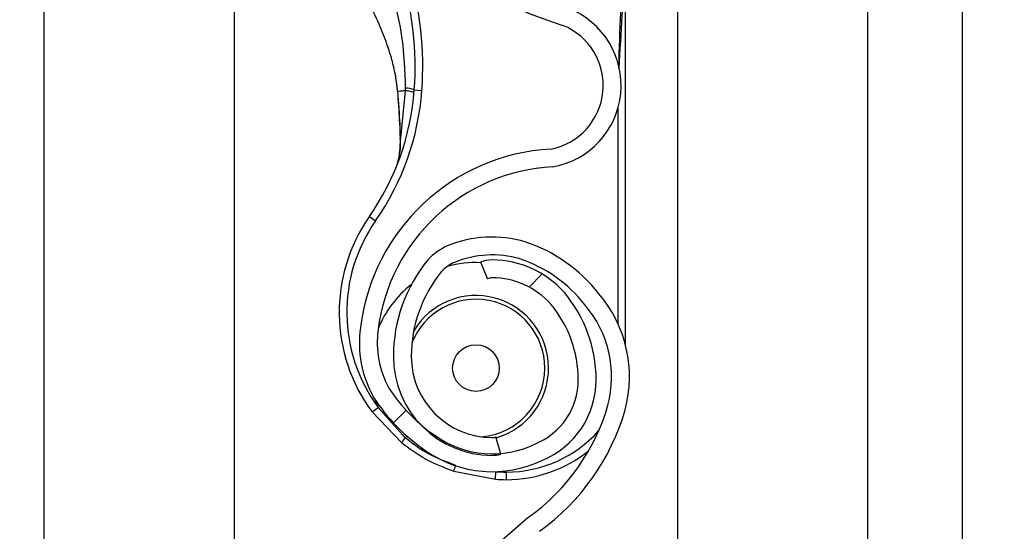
# Model space of a CAD drawing. Header units: inches. Extents: x 170 to 284, y 215 to 248.
# Tile 911 of 1056: x 235.429 to 235.5621, y 239.9402 to 240.0093. Entities that reach past the tile are written whole.
import ezdxf

# ---------------------------------------------------------------- set-up
doc = ezdxf.new("R2010")
doc.units = ezdxf.units.IN
doc.header["$LTSCALE"] = 0.25
doc.header["$MEASUREMENT"] = 0
doc.layers.add('ANNOTATIONS', color=1, linetype='Continuous')
doc.layers.add('LH TOP OF HOOD', color=7, linetype='Continuous')
doc.styles.add('ARIAL', font='arial.ttf', dxfattribs={"height": 0.09375})
doc.dimstyles.new('STANDARD$0', dxfattribs={"dimtxt": 0.09375, "dimasz": 0.09375, "dimexe": 0.03125, "dimexo": 0.046875, "dimgap": 0.09, "dimtad": 0, "dimtih": 1, "dimtoh": 1, "dimdec": 4, "dimzin": 0, "dimdsep": 46, "dimtxsty": 'ARIAL', "dimcen": 0.09, "dimadec": 0, "dimazin": 0, "dimtfac": 1, "dimtdec": 4, "dimtofl": 0, "dimtmove": 0, "dimatfit": 1, "dimfxl": 1, "dimtolj": 1, "dimtzin": 0, "dimarcsym": 0})

# ---------------------------------------------------------------- blocks, each defined once
blk = doc.blocks.new('*D70')
at = {"layer": 'ANNOTATIONS', "color": 0, "lineweight": -2, "transparency": 16777216}
for p, q in [((235.475871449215, 243.8427370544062), (236.9163148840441, 243.8427370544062)), ((236.8850648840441, 243.7489870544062), (236.8850648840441, 242.028811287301)), ((236.8850648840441, 239.873775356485), (236.8850648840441, 241.5939511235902)), ((236.1545398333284, 239.780025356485), (236.9163148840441, 239.780025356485))]:
    blk.add_line(p, q, dxfattribs=at)
at = {"layer": 'ANNOTATIONS', "color": 0, "transparency": 16777216}
for points in [[(236.8694398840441, 243.7489870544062), (236.9006898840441, 243.7489870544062), (236.8850648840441, 243.8427370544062)], [(236.8694398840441, 239.873775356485), (236.9006898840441, 239.873775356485), (236.8850648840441, 239.780025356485)]]:
    blk.add_solid(points, dxfattribs=at)
at = {"layer": 'defpoints', "color": 0, "transparency": 16777216}
for p in [(235.428996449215, 243.8427370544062), (236.1076648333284, 239.780025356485), (236.8850648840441, 239.780025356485)]:
    blk.add_point(p, dxfattribs=at)
at = {"layer": 'ANNOTATIONS', "color": 0, "transparency": 16777216, "insert": (236.8850648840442, 241.8113812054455), "char_height": 0.09375, "attachment_point": 5, "style": 'ARIAL'}
blk.add_mtext('\\A1;OPENING\\PHEIGHT', dxfattribs=at)

msp = doc.modelspace()

# ---------------------------------------------------------------- hatches: boundary and pattern name
at = {"layer": 'LH TOP OF HOOD'}
h = msp.add_hatch(dxfattribs=at)
h.set_pattern_fill('ANSI31', color=256, scale=0.34241245, angle=2.8e-322, style=0)
h.set_pattern_definition([(45, (225.4196035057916, 238.187647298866), (-0.03026527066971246, 0.03026527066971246), [])])
edge = h.paths.add_edge_path(flags=0)
edge.add_arc((235.4928707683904, 239.9727386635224), 0.001712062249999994, 450.0000000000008, 472.2104203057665)
edge.add_line((235.4922235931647, 239.9743236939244), (235.4913110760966, 239.9765585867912))
edge.add_arc((235.4928707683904, 239.9727386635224), 0.004126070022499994, 450, 472.2104203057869, ccw=False)
edge.add_arc((235.4928707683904, 239.9638359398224), 0.01302879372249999, 401.47616737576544, 450, ccw=False)
edge.add_arc((235.4886248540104, 239.9606857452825), 0.01830194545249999, 359.99999999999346, 400.061373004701, ccw=False)
edge.add_arc((235.4951649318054, 239.9606857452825), 0.01176186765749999, 292.1408576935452, 359.99999999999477, ccw=False)
edge.add_arc((235.4928707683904, 239.9639386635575), 0.01566536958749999, 235.2570680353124, 295.4307998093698, ccw=False)
edge.add_arc((235.4981096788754, 239.9720538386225), 0.02532140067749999, 212.8542481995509, 235.9809333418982, ccw=False)
edge.add_arc((235.4899602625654, 239.9656849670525), 0.01504902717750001, 172.1557183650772, 209.3146496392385, ccw=False)
edge.add_arc((235.5023898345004, 239.9643495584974), 0.02754708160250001, 453.3085031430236, 532.9325737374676, ccw=False)
edge.add_arc((235.4991369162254, 240.0004398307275), 0.008748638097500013, 280.9586189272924, 427.9414322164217)
edge.add_arc((235.5189966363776, 240.0627931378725), 0.05672062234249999, 179.5706357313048, 253.0098997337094, ccw=False)
edge.add_arc((235.6773283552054, 240.0639915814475), 0.2150521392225, 163.4260275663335, 180.2060536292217, ccw=False)
edge.add_arc((235.4985548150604, 240.1161409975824), 0.02884824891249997, 465.1588434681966, 521.4137567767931, ccw=False)
edge.add_arc((235.4812287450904, 240.1706873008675), 0.0284373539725, 290.1205938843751, 343.7190675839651)
edge.add_arc((235.4940692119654, 240.1665098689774), 0.01494630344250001, 345.2914408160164, 400.5471921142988)
edge.add_arc((235.4906450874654, 240.1646950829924), 0.0187470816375, 397.957874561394, 431.4396159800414)
edge.add_arc((235.4928707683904, 240.1695230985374), 0.0134739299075, 433.8775574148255, 472.2736457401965)
edge.add_arc((235.4903026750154, 240.1765425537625), 0.006011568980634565, 474.9825325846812, 495.7175736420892)
edge.add_arc((235.5000956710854, 240.1692834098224), 0.01816498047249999, 500.8992600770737, 539.999999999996)
edge.add_arc((235.4928707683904, 240.1692834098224), 0.01094007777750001, 539.9999999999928, 629.9999999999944)
edge.add_arc((235.4928707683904, 240.1602094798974), 0.001866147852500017, 269.9999999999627, 285.6422464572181)
edge.add_line((235.4933739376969, 240.15841244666), (235.4940248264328, 240.1560878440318))
edge.add_arc((235.4928707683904, 240.1602094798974), 0.004280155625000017, 269.9999999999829, 285.642246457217, ccw=False)
edge.add_arc((235.4928707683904, 240.1692834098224), 0.01335408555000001, 179.9999999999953, 269.999999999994, ccw=False)
edge.add_arc((235.5000956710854, 240.1692834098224), 0.020578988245, 500.61135831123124, 539.9999999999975, ccw=False)
edge.add_arc((235.4903026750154, 240.1765425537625), 0.008425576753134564, 474.5776671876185, 496.4997109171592, ccw=False)
edge.add_arc((235.4928707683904, 240.1695230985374), 0.01588793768, 433.69030225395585, 472.47058069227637, ccw=False)
edge.add_arc((235.4906450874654, 240.1646950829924), 0.02116108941, 398.1045307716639, 431.5771717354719, ccw=False)
edge.add_arc((235.4940692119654, 240.1665098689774), 0.01736031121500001, 345.18024813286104, 400.3658533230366, ccw=False)
edge.add_arc((235.4812287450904, 240.1706873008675), 0.030851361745, 289.91815728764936, 343.77953759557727, ccw=False)
edge.add_arc((235.4985548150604, 240.1161409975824), 0.02643424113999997, 464.9417095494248, 521.3236131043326)
edge.add_arc((235.6773283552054, 240.0639915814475), 0.21263813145, 523.4376684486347, 540.2096895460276)
edge.add_arc((235.5189966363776, 240.0627931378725), 0.05430661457, 539.5566266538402, 613.1145348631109)
edge.add_arc((235.4991369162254, 240.0004398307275), 0.01116264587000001, 280.0610388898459, 428.5290871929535, ccw=False)
edge.add_arc((235.5023898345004, 239.9643495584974), 0.02513307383, 452.9714001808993, 532.9706577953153)
edge.add_arc((235.4899602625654, 239.9656849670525), 0.01263501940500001, 532.0830472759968, 568.9826967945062)
edge.add_arc((235.4981096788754, 239.9720538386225), 0.022907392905, 213.0443063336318, 236.0197152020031)
edge.add_arc((235.4928707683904, 239.9639386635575), 0.01325136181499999, 235.1922404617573, 295.7352497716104)
edge.add_arc((235.4951649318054, 239.9606857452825), 0.009347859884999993, 291.7225241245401, 359.9999999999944)
edge.add_arc((235.4886248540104, 239.9606857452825), 0.01588793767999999, 359.9999999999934, 399.952178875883)
edge.add_arc((235.4928707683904, 239.9638359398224), 0.01061478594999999, 401.6345013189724, 450.0000000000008)
h = msp.add_hatch(dxfattribs=at)
h.set_pattern_fill('ANSI32', color=256, scale=0.34241245, angle=2.8e-322, style=0)
h.set_pattern_definition([(45, (225.4196035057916, 238.187647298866), (-0.09079581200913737, 0.09079581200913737), []), (45, (225.4801340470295, 238.187647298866), (-0.09079581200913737, 0.09079581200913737), [])])
edge = h.paths.add_edge_path(flags=0)
edge.add_arc((235.4928707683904, 239.9640756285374), 0.01588793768, 433.69030225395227, 472.4705806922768, ccw=False)
edge.add_arc((235.4906450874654, 239.9592476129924), 0.02116108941, 398.1045307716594, 431.5771717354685, ccw=False)
edge.add_arc((235.4940692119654, 239.9610623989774), 0.01736031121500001, 345.18024813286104, 400.3658533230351, ccw=False)
edge.add_arc((235.4812287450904, 239.9652398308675), 0.030851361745, 305.83030380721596, 343.77953759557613, ccw=False)
edge.add_line((235.4992887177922, 239.940226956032), (235.4940036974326, 239.9356443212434))
edge.add_arc((235.4993770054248, 239.9294474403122), 0.008202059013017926, 490.9285193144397, 540.0000000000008)
edge.add_line((235.4911749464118, 239.9294474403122), (235.4911749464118, 239.8211148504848))
edge.add_line((235.4911749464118, 239.8211148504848), (235.4887549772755, 239.8211148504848))
edge.add_line((235.4887549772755, 239.8211148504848), (235.4887549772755, 239.9294474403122))
edge.add_arc((235.4993770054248, 239.9294474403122), 0.01062202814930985, 490.9285193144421, 540, ccw=False)
edge.add_line((235.4924183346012, 239.937472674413), (235.4977033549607, 239.9420553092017))
edge.add_line((235.4977033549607, 239.9420553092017), (235.4978013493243, 239.9421307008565))
edge.add_arc((235.4812287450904, 239.9652398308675), 0.0284373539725, 305.6460216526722, 343.7190675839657)
edge.add_arc((235.4940692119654, 239.9610623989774), 0.01494630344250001, 345.2914408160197, 400.5471921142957)
edge.add_arc((235.4906450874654, 239.9592476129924), 0.0187470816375, 397.9578745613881, 431.4396159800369)
edge.add_arc((235.4928707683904, 239.9640756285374), 0.0134739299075, 433.8775574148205, 472.2736457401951)
edge.add_arc((235.4903026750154, 239.9710950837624), 0.006011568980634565, 474.9825325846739, 495.7175736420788)
edge.add_arc((235.5000956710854, 239.9638359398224), 0.01816498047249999, 500.8992600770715, 540.0000000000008)
edge.add_arc((235.4928707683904, 239.9638359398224), 0.01094007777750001, 180, 270)
edge.add_arc((235.4928707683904, 239.9547620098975), 0.001866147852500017, 270, 285.642246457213)
edge.add_line((235.4933739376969, 239.95296497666), (235.4940248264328, 239.9506403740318))
edge.add_arc((235.4928707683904, 239.9547620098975), 0.004280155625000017, 269.9999999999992, 285.6422464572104, ccw=False)
edge.add_arc((235.4928707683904, 239.9638359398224), 0.01335408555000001, 179.9999999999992, 269.9999999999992, ccw=False)
edge.add_arc((235.5000956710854, 239.9638359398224), 0.020578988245, 500.6113583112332, 540, ccw=False)
edge.add_arc((235.4903026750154, 239.9710950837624), 0.008425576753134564, 474.5776671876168, 496.4997109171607, ccw=False)

# ---------------------------------------------------------------- linework, layer by layer
for p, q in [((235.5564384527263, 239.8275350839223), (235.5564384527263, 244.0802977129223)), ((235.5179170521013, 244.0327879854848), (235.5179170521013, 239.8681965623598)), ((235.5435979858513, 244.0327879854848), (235.5435979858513, 239.8275350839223)), ((235.5564384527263, 239.8275350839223), (235.5564384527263, 244.0327879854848)), ((235.4323139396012, 239.8275350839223), (235.4323139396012, 243.9380293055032)), ((235.4579948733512, 240.0574220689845), (235.4579948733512, 239.8275350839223)), ((235.5108807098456, 239.9653929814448), (235.5108807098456, 240.0178151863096)), ((235.4797133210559, 240.00216590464), (235.4800781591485, 239.9995868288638)), ((235.4801201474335, 239.9994345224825), (235.4801061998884, 239.9996018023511)), ((235.4811213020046, 239.9997307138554), (235.480471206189, 239.9932967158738)), ((235.4823430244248, 239.9998298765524), (235.4833674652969, 239.9997541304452)), ((235.5098534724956, 239.9973157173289), (235.5098534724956, 239.9682899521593)), ((235.476262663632, 239.9827417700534), (235.4771046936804, 239.9821533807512)), ((235.4913110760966, 239.9765585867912), (235.4922235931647, 239.9743236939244)), ((235.4771110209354, 239.9579035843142), (235.4774520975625, 239.956958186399)), ((235.4766266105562, 239.9563468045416), (235.4774520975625, 239.956958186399)), ((235.4811113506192, 239.9528660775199), (235.4774520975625, 239.956958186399)), ((235.4766266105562, 239.9563468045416), (235.4806049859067, 239.952202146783)), ((235.4811113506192, 239.9528660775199), (235.4813350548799, 239.953085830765)), ((235.4940248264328, 239.9506403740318), (235.4933739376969, 239.95296497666)), ((235.4876723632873, 239.9483472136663), (235.4933109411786, 239.9472462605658)), ((235.4933109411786, 239.9472462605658), (235.4933780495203, 239.948271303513)), ((235.4947873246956, 239.9471979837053), (235.4947873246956, 239.9482252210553)), ((235.4977033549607, 239.9420553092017), (235.4924183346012, 239.937472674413)), ((235.4978013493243, 239.9421307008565), (235.4977033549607, 239.9420553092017))]:
    msp.add_line(p, q, dxfattribs=at)
at = {"layer": 'LH TOP OF HOOD', "flags": 128}
msp.add_lwpolyline([(235.4804376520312, 239.9932280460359), (235.4804098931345, 239.9932356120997), (235.4803908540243, 239.9932439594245), (235.4803810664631, 239.9932528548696), (235.4803808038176, 239.9932620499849), (235.4803900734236, 239.9932712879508), (235.4804086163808, 239.9932803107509), (235.4804359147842, 239.9932888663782), (235.480471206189, 239.9932967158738)], dxfattribs=at)
at = {"layer": 'LH TOP OF HOOD'}
msp.add_circle((235.4906783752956, 239.9622641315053), 0.00315523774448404, dxfattribs=at)
for centre, radius, start, end in [((235.5189966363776, 240.0627931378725), 0.05672062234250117, 179.5706357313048, 253.009899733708), ((235.4393165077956, 240.0030112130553), 0.04314396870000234, 355.771303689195, 16.94846748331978), ((235.4393165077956, 240.0030112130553), 0.04417120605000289, 355.7713036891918, 16.94846748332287), ((235.4991369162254, 240.0004398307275), 0.01116264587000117, 280.0610388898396, 68.52908719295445), ((235.4991369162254, 240.0004398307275), 0.008748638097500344, 280.9586189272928, 67.94143221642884), ((235.448194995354, 240.0023547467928), 0.03424124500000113, 325.0551237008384, 355.771303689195), ((235.448194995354, 240.0023547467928), 0.03526848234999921, 325.055123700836, 355.7713036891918), ((235.4801298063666, 239.9992567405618), 0.0001780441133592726, 93.10983558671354, 110.0707638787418), ((235.4800831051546, 239.9994538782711), 3.319259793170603e-05, 244.288931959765, 282.2874080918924), ((235.4810641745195, 239.9965709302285), 0.003500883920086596, 68.57435782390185, 89.04261803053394), ((235.5023898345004, 239.9643495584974), 0.02754708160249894, 93.3085031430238, 172.9325737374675), ((235.5023898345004, 239.9643495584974), 0.02513307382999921, 92.9714001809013, 172.9706577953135), ((235.4947873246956, 239.9697972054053), 0.02259922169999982, 145.0551237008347, 216.5248216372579), ((235.4947873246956, 239.9697972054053), 0.02157198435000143, 145.0551237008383, 216.5248216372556), ((235.4928707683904, 239.9640756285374), 0.01588793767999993, 73.69030225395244, 112.4705806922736), ((235.4906450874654, 239.9592476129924), 0.02116108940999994, 38.10453077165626, 71.57717173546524), ((235.4903026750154, 239.9710950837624), 0.008425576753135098, 114.5776671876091, 136.4997109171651), ((235.5000956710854, 239.9638359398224), 0.02057898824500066, 140.6113583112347, 180), ((235.4903026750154, 239.9710950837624), 0.006011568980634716, 114.9825325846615, 135.7175736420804), ((235.4906783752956, 239.9622641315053), 0.0142508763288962, 87.35889654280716, 105.8277214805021), ((235.4928707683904, 239.9640756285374), 0.01347392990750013, 73.8775574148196, 112.2736457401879), ((235.4928707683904, 239.9727386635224), 0.00412607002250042, 90, 112.2104203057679), ((235.4928707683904, 239.9638359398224), 0.01302879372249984, 41.47616737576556, 90), ((235.4906450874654, 239.9592476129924), 0.01874708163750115, 37.957874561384, 71.43961598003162), ((235.5000956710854, 239.9638359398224), 0.01816498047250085, 140.8992600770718, 180), ((235.4928707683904, 239.9727386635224), 0.001712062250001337, 90, 112.2104203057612), ((235.4928707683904, 239.9638359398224), 0.01061478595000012, 41.63450131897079, 90), ((235.4906783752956, 239.9622641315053), 0.01425087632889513, 127.8333931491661, 157.9527497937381), ((235.4886248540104, 239.9606857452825), 0.01830194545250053, 359.9999999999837, 40.06137300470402), ((235.4906783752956, 239.9622641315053), 0.009303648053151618, 0, 158.4588253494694), ((235.4906783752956, 239.9622641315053), 0.009810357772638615, 286.1585342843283, 149.0324419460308), ((235.4940692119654, 239.9610623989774), 0.01736031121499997, 345.180248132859, 40.36585332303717), ((235.4886248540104, 239.9606857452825), 0.01588793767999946, 359.9999999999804, 39.95217887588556), ((235.4940692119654, 239.9610623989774), 0.01494630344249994, 345.2914408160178, 40.54719211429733), ((235.4899602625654, 239.9656849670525), 0.01504902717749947, 172.1557183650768, 209.3146496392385), ((235.4899602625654, 239.9656849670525), 0.01263501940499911, 172.0830472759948, 208.9826967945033), ((235.4928707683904, 239.9638359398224), 0.0133540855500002, 180, 270), ((235.4928707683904, 239.9638359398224), 0.01094007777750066, 180, 270), ((235.4906783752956, 239.9622641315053), 0.009303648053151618, 274.6412262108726, 0), ((235.4951649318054, 239.9606857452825), 0.009347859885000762, 291.7225241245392, 359.999999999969), ((235.4951649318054, 239.9606857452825), 0.01176186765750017, 292.1408576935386, 359.9999999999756), ((235.4981096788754, 239.9720538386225), 0.02290739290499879, 213.044306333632, 236.0197152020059), ((235.4981096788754, 239.9720538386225), 0.02532140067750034, 212.8542481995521, 235.9809333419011), ((235.4812287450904, 239.9652398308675), 0.02843735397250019, 305.6460216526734, 343.7190675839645), ((235.4812287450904, 239.9652398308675), 0.03085136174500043, 305.8303038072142, 343.7795375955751), ((235.4947873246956, 239.9650034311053), 0.01677821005, 269.9999999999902, 317.9734601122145), ((235.4877853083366, 239.9472509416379), 0.008721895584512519, 139.9244128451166, 145.4117204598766), ((235.4928707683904, 239.9639386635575), 0.01325136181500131, 235.1922404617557, 295.7352497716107), ((235.4928707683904, 239.9547620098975), 0.001866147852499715, 270, 285.6422464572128), ((235.4928707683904, 239.9639386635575), 0.0156653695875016, 235.2570680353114, 295.4307998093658), ((235.4928707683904, 239.9547620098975), 0.004280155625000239, 270, 285.6422464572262), ((235.4947873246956, 239.9650034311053), 0.01780544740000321, 269.9999999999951, 308.592188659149), ((235.4800768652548, 239.9515206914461), 0.008231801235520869, 337.3243224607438, 342.6867957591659), ((235.4947873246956, 239.9697972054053), 0.02259922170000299, 266.2542590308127, 270), ((235.4947873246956, 239.9697972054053), 0.0215719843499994, 266.2542590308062, 269.9999999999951)]:
    msp.add_arc(centre, radius, start, end, dxfattribs=at)
for points, knots in [([(235.5100364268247, 240.0027942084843), (235.5101730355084, 240.0051554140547), (235.510379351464, 240.0087214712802), (235.5106239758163, 240.0129388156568), (235.5107572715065, 240.0151489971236), (235.5108247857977, 240.0163494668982), (235.5108516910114, 240.0170071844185), (235.5108646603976, 240.0173702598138), (235.5108712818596, 240.0175707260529), (235.5108748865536, 240.0176817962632), (235.5108770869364, 240.0177479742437), (235.5108784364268, 240.0177863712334), (235.5108793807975, 240.0178098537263), (235.5108799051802, 240.0178208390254), (235.5108802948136, 240.0178260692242), (235.5108805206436, 240.0178266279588), (235.5108806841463, 240.0178233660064), (235.5108806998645, 240.0178183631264), (235.5108807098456, 240.0178151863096)], [0, 0, 0, 0, 0.4681368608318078, 0.7070129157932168, 0.8371325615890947, 0.9079072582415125, 0.9470740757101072, 0.9687898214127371, 0.9808770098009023, 0.987667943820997, 0.9915546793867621, 0.9947708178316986, 0.9959953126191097, 0.9972287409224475, 0.9978484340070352, 0.9984730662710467, 0.9990304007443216, 0.9999999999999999, 0.9999999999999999, 0.9999999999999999, 0.9999999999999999]), ([(235.4790294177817, 240.0136394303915), (235.4790294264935, 240.01363940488), (235.479215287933, 240.0130951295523), (235.4798887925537, 240.010936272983), (235.4808758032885, 240.0064284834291), (235.4810320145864, 240.0024058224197), (235.4811226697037, 240.0000713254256)], [0, 0, 0, 0, 5.869764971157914e-06, 0.1252288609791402, 0.4923383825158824, 1, 1, 1, 1]), ([(235.5103363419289, 240.012909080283), (235.5102929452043, 240.0120345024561), (235.5101287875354, 240.0087262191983), (235.5100294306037, 240.0054152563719), (235.5099563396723, 240.0029795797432)], [0, 0, 0, 0, 0.2643600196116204, 1, 1, 1, 1]), ([(235.4801061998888, 239.9996018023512), (235.4800249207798, 240.0002963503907), (235.479864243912, 240.0016693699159), (235.4793893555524, 240.0037014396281), (235.4787046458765, 240.005945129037), (235.4776923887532, 240.0085489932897), (235.4768279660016, 240.0103847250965), (235.4763571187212, 240.011384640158)], [0, 0, 0, 0, 0.1627420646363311, 0.3217171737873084, 0.4905672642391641, 0.7225142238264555, 0.9999999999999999, 0.9999999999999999, 0.9999999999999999, 0.9999999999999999]), ([(235.4800781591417, 239.9995868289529), (235.480070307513, 239.9995871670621), (235.4800543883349, 239.9995878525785), (235.4800535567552, 239.9995910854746), (235.4800690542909, 239.9995956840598), (235.4800939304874, 239.9995997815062), (235.4801061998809, 239.9996018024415)], [0, 0, 0, 0, 0.2466091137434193, 0.5000000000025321, 0.7533908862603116, 1, 1, 1, 1]), ([(235.4800901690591, 239.999421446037), (235.4801497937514, 239.9987002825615), (235.4803211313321, 239.9966279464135), (235.4803916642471, 239.9945699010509), (235.4804376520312, 239.9932280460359)], [0, 0, 0, 0, 0.3479954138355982, 1, 1, 1, 1]), ([(235.4811213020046, 239.9997307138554), (235.4810668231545, 239.9997245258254), (235.480814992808, 239.9996959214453), (235.4804502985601, 239.9996512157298), (235.4802100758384, 239.9996167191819), (235.4801061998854, 239.9996018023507)], [0, 0, 0, 0, 0.1354579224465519, 0.6261588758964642, 1, 1, 1, 1]), ([(235.480471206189, 239.9932967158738), (235.4804178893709, 239.9946266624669), (235.4803362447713, 239.9966632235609), (235.4801758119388, 239.9987206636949), (235.4801201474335, 239.9994345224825)], [0, 0, 0, 0, 0.6530354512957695, 1, 1, 1, 1]), ([(235.4811226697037, 240.0000713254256), (235.4811224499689, 239.9999578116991), (235.4811222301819, 239.9998442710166), (235.4811213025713, 239.999730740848), (235.4811213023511, 239.9997307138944)], [0, 0, 0, 0, 0.9997625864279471, 1, 1, 1, 1]), ([(235.4799721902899, 239.989600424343), (235.4800438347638, 239.9898280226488), (235.480307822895, 239.9906666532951), (235.4804402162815, 239.9920040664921), (235.4804646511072, 239.9930232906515), (235.480471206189, 239.9932967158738)], [0, 0, 0, 0, 0.2141804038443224, 0.7891897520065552, 1, 1, 1, 1]), ([(235.4804376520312, 239.9932280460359), (235.4804429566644, 239.9929470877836), (235.4804593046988, 239.9920812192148), (235.4803390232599, 239.9912677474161), (235.4802577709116, 239.990718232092)], [0, 0, 0, 0, 0.3244814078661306, 0.9999999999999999, 0.9999999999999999, 0.9999999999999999, 0.9999999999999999]), ([(235.4879564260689, 239.9491324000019), (235.4869478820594, 239.9494957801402), (235.4849015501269, 239.9502330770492), (235.4826565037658, 239.9516175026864), (235.4814557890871, 239.9525877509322), (235.4811113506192, 239.9528660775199)], [0, 0, 0, 0, 0.4093476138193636, 0.8305647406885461, 1, 1, 1, 1]), ([(235.4806049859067, 239.952202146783), (235.4816778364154, 239.9514134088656), (235.4838591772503, 239.9498097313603), (235.4863875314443, 239.9488400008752), (235.4876723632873, 239.9483472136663)], [0, 0, 0, 0, 0.4918307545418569, 1, 1, 1, 1])]:
    msp.add_open_spline(points, degree=3, knots=knots, dxfattribs=at)
msp.add_open_spline([(235.4823141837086, 239.9994661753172), (235.4822997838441, 239.9994835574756), (235.482270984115, 239.9995183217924), (235.4820221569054, 239.99958472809), (235.4816462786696, 239.9996568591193), (235.4812962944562, 239.9997060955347), (235.4811213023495, 239.9997307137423)], degree=3, dxfattribs=at)

# ---------------------------------------------------------------- dimensions: what is measured, and where the dimension line sits
at = {"layer": 'ANNOTATIONS'}
dim = msp.add_linear_dim(base=(236.8850648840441, 239.780025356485), p1=(235.4289964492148, 243.8427370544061), p2=(236.1076648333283, 239.7800253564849), angle=90, text='OPENING\\PHEIGHT', dimstyle='STANDARD$0', dxfattribs=at)
dim.commit()
dim.dimension.update_dxf_attribs({"geometry": '*D70', "text_midpoint": (236.8850648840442, 241.8113812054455)})

doc.saveas('drawing.dxf')
